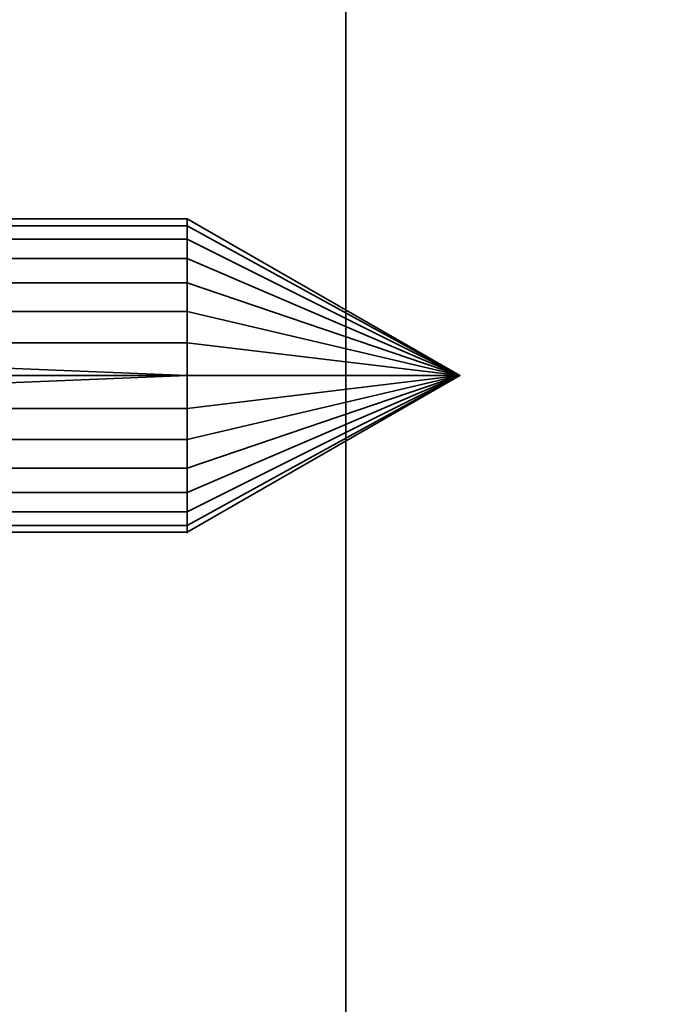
# Model space of a CAD drawing. Header units: millimetres. Extents: x -490 to 6690, y -115 to 152.
# Tile 572 of 656: x 2583 to 2591, y 23 to 35. Entities that reach past the tile are written whole.
import ezdxf

# ---------------------------------------------------------------- set-up
doc = ezdxf.new("R2010")
doc.units = ezdxf.units.MM
doc.layers.add('151', color=253, linetype='Continuous')

# ---------------------------------------------------------------- blocks, each defined once
blk = doc.blocks.new('UG_SURFACE_003')
at = {"layer": '151', "color": 252, "linetype": 'Continuous', "lineweight": 35}
for points in [[(3590, -6.2, 2202.5), (3590, 133.2, 2202.5), (2410, 133.2, 2202.5), (2410, -6.2, 2202.5)], [(2560, -6.2, 2052.5), (2560, 133.2, 2052.5), (3440, 133.2, 2052.5), (3440, -6.2, 2052.5)]]:
    blk.add_3dface(points, dxfattribs=at)
blk = doc.blocks.new('UG_SURFACE_197')
at = {"layer": '151', "color": 252, "linetype": 'Continuous', "lineweight": 35}
for points in [[(2574.75, 32.739, 1054.041), (2584.986, 32.739, 1054.041), (2584.986, 32.482, 1053.25), (2574.75, 32.482, 1053.25)], [(2574.75, 32.652, 1054.868), (2584.986, 32.652, 1054.868), (2584.986, 32.739, 1054.041), (2574.75, 32.739, 1054.041)], [(2574.75, 32.236, 1055.588), (2584.986, 32.236, 1055.588), (2584.986, 32.652, 1054.868), (2574.75, 32.652, 1054.868)], [(2584.986, 32.482, 1053.25), (2584.986, 32.739, 1054.041), (2588.45, 30.75, 1054.25)], [(2584.986, 32.739, 1054.041), (2584.986, 32.652, 1054.868), (2588.45, 30.75, 1054.25)], [(2584.986, 32.652, 1054.868), (2584.986, 32.236, 1055.588), (2588.45, 30.75, 1054.25)], [(2574.75, 32.482, 1053.25), (2584.986, 32.482, 1053.25), (2584.986, 31.926, 1052.632), (2574.75, 31.926, 1052.632)], [(2584.986, 31.926, 1052.632), (2584.986, 32.482, 1053.25), (2588.45, 30.75, 1054.25)], [(2574.75, 31.563, 1056.077), (2584.986, 31.563, 1056.077), (2584.986, 32.236, 1055.588), (2574.75, 32.236, 1055.588)], [(2584.986, 32.236, 1055.588), (2584.986, 31.563, 1056.077), (2588.45, 30.75, 1054.25)], [(2574.75, 31.926, 1052.632), (2584.986, 31.926, 1052.632), (2584.986, 31.166, 1052.294), (2574.75, 31.166, 1052.294)], [(2584.986, 31.166, 1052.294), (2584.986, 31.926, 1052.632), (2588.45, 30.75, 1054.25)], [(2574.75, 30.75, 1056.25), (2584.986, 30.75, 1056.25), (2584.986, 31.563, 1056.077), (2574.75, 31.563, 1056.077)], [(2584.986, 31.563, 1056.077), (2584.986, 30.75, 1056.25), (2588.45, 30.75, 1054.25)], [(2574.75, 30.334, 1052.294), (2574.75, 31.166, 1052.294), (2584.986, 30.75, 1052.25)], [(2574.75, 31.166, 1052.294), (2584.986, 31.166, 1052.294), (2584.986, 30.75, 1052.25)], [(2584.986, 30.75, 1052.25), (2584.986, 31.166, 1052.294), (2588.45, 30.75, 1054.25)], [(2574.75, 29.937, 1056.077), (2584.986, 29.937, 1056.077), (2584.986, 30.75, 1056.25), (2574.75, 30.75, 1056.25)], [(2584.986, 30.75, 1052.25), (2584.986, 30.334, 1052.294), (2574.75, 30.334, 1052.294)], [(2588.45, 30.75, 1054.25), (2584.986, 30.334, 1052.294), (2584.986, 30.75, 1052.25)], [(2584.986, 30.75, 1056.25), (2584.986, 29.937, 1056.077), (2588.45, 30.75, 1054.25)], [(2584.986, 29.937, 1056.077), (2584.986, 29.264, 1055.588), (2588.45, 30.75, 1054.25)], [(2584.986, 29.264, 1055.588), (2584.986, 28.848, 1054.868), (2588.45, 30.75, 1054.25)], [(2584.986, 28.848, 1054.868), (2584.986, 28.761, 1054.041), (2588.45, 30.75, 1054.25)], [(2584.986, 28.761, 1054.041), (2584.986, 29.018, 1053.25), (2588.45, 30.75, 1054.25)], [(2584.986, 29.018, 1053.25), (2584.986, 29.574, 1052.632), (2588.45, 30.75, 1054.25)], [(2584.986, 29.574, 1052.632), (2584.986, 30.334, 1052.294), (2588.45, 30.75, 1054.25)], [(2574.75, 30.334, 1052.294), (2584.986, 30.334, 1052.294), (2584.986, 29.574, 1052.632), (2574.75, 29.574, 1052.632)], [(2574.75, 29.264, 1055.588), (2584.986, 29.264, 1055.588), (2584.986, 29.937, 1056.077), (2574.75, 29.937, 1056.077)], [(2574.75, 29.574, 1052.632), (2584.986, 29.574, 1052.632), (2584.986, 29.018, 1053.25), (2574.75, 29.018, 1053.25)], [(2574.75, 28.848, 1054.868), (2584.986, 28.848, 1054.868), (2584.986, 29.264, 1055.588), (2574.75, 29.264, 1055.588)], [(2574.75, 29.018, 1053.25), (2584.986, 29.018, 1053.25), (2584.986, 28.761, 1054.041), (2574.75, 28.761, 1054.041)], [(2574.75, 28.761, 1054.041), (2584.986, 28.761, 1054.041), (2584.986, 28.848, 1054.868), (2574.75, 28.848, 1054.868)]]:
    blk.add_3dface(points, dxfattribs=at)
blk = doc.blocks.new('UG_SURFACE_201')
at = {"layer": '151', "color": 252, "linetype": 'Continuous', "lineweight": 35}
for points in [[(2574.75, 32.739, 1126.041), (2584.986, 32.739, 1126.041), (2584.986, 32.482, 1125.25), (2574.75, 32.482, 1125.25)], [(2574.75, 32.652, 1126.868), (2584.986, 32.652, 1126.868), (2584.986, 32.739, 1126.041), (2574.75, 32.739, 1126.041)], [(2574.75, 32.236, 1127.588), (2584.986, 32.236, 1127.588), (2584.986, 32.652, 1126.868), (2574.75, 32.652, 1126.868)], [(2584.986, 32.482, 1125.25), (2584.986, 32.739, 1126.041), (2588.45, 30.75, 1126.25)], [(2584.986, 32.739, 1126.041), (2584.986, 32.652, 1126.868), (2588.45, 30.75, 1126.25)], [(2584.986, 32.652, 1126.868), (2584.986, 32.236, 1127.588), (2588.45, 30.75, 1126.25)], [(2574.75, 32.482, 1125.25), (2584.986, 32.482, 1125.25), (2584.986, 31.926, 1124.632), (2574.75, 31.926, 1124.632)], [(2584.986, 31.926, 1124.632), (2584.986, 32.482, 1125.25), (2588.45, 30.75, 1126.25)], [(2574.75, 31.563, 1128.077), (2584.986, 31.563, 1128.077), (2584.986, 32.236, 1127.588), (2574.75, 32.236, 1127.588)], [(2584.986, 32.236, 1127.588), (2584.986, 31.563, 1128.077), (2588.45, 30.75, 1126.25)], [(2574.75, 31.926, 1124.632), (2584.986, 31.926, 1124.632), (2584.986, 31.166, 1124.294), (2574.75, 31.166, 1124.294)], [(2584.986, 31.166, 1124.294), (2584.986, 31.926, 1124.632), (2588.45, 30.75, 1126.25)], [(2574.75, 30.75, 1128.25), (2584.986, 30.75, 1128.25), (2584.986, 31.563, 1128.077), (2574.75, 31.563, 1128.077)], [(2584.986, 31.563, 1128.077), (2584.986, 30.75, 1128.25), (2588.45, 30.75, 1126.25)], [(2574.75, 30.334, 1124.294), (2574.75, 31.166, 1124.294), (2584.986, 30.75, 1124.25)], [(2574.75, 31.166, 1124.294), (2584.986, 31.166, 1124.294), (2584.986, 30.75, 1124.25)], [(2584.986, 30.75, 1124.25), (2584.986, 31.166, 1124.294), (2588.45, 30.75, 1126.25)], [(2574.75, 29.937, 1128.077), (2584.986, 29.937, 1128.077), (2584.986, 30.75, 1128.25), (2574.75, 30.75, 1128.25)], [(2584.986, 30.75, 1124.25), (2584.986, 30.334, 1124.294), (2574.75, 30.334, 1124.294)], [(2588.45, 30.75, 1126.25), (2584.986, 30.334, 1124.294), (2584.986, 30.75, 1124.25)], [(2584.986, 30.75, 1128.25), (2584.986, 29.937, 1128.077), (2588.45, 30.75, 1126.25)], [(2584.986, 29.937, 1128.077), (2584.986, 29.264, 1127.588), (2588.45, 30.75, 1126.25)], [(2584.986, 29.264, 1127.588), (2584.986, 28.848, 1126.868), (2588.45, 30.75, 1126.25)], [(2584.986, 28.848, 1126.868), (2584.986, 28.761, 1126.041), (2588.45, 30.75, 1126.25)], [(2584.986, 28.761, 1126.041), (2584.986, 29.018, 1125.25), (2588.45, 30.75, 1126.25)], [(2584.986, 29.018, 1125.25), (2584.986, 29.574, 1124.632), (2588.45, 30.75, 1126.25)], [(2584.986, 29.574, 1124.632), (2584.986, 30.334, 1124.294), (2588.45, 30.75, 1126.25)], [(2574.75, 30.334, 1124.294), (2584.986, 30.334, 1124.294), (2584.986, 29.574, 1124.632), (2574.75, 29.574, 1124.632)], [(2574.75, 29.264, 1127.588), (2584.986, 29.264, 1127.588), (2584.986, 29.937, 1128.077), (2574.75, 29.937, 1128.077)], [(2574.75, 29.574, 1124.632), (2584.986, 29.574, 1124.632), (2584.986, 29.018, 1125.25), (2574.75, 29.018, 1125.25)], [(2574.75, 28.848, 1126.868), (2584.986, 28.848, 1126.868), (2584.986, 29.264, 1127.588), (2574.75, 29.264, 1127.588)], [(2574.75, 29.018, 1125.25), (2584.986, 29.018, 1125.25), (2584.986, 28.761, 1126.041), (2574.75, 28.761, 1126.041)], [(2574.75, 28.761, 1126.041), (2584.986, 28.761, 1126.041), (2584.986, 28.848, 1126.868), (2574.75, 28.848, 1126.868)]]:
    blk.add_3dface(points, dxfattribs=at)
blk = doc.blocks.new('UG_SURFACE_203')
at = {"layer": '151', "color": 254, "linetype": 'Continuous', "lineweight": 35}
for points in [[(2598.69, 132.052, -7.5), (2598.75, 131.75, -7.5), (2598.75, 5, -7.5), (2587, 106, -7.5)], [(2587, 106, 2020.5), (2598.75, 5, 2008.75), (2598.75, 131.75, 2008.75), (2598.702, 132.05, 2008.798)], [(2582.5, 21, 2025), (2587, 21, 2020.5), (2587, 106, 2020.5), (2582.5, 106, 2025)], [(2582.5, 106, -7.5), (2587, 106, -7.5), (2587, 21, -7.5), (2582.5, 21, -7.5)], [(2598.75, 5, 2008.75), (2587, 106, 2020.5), (2595, 13, 2012.5)], [(2591, 13, 2016.5), (2595, 13, 2012.5), (2587, 106, 2020.5), (2587, 21, 2020.5)], [(2587, 21, -7.5), (2587, 106, -7.5), (2595, 13, -7.5), (2591, 13, -7.5)], [(2595, 13, -7.5), (2587, 106, -7.5), (2598.75, 5, -7.5)]]:
    blk.add_3dface(points, dxfattribs=at)
blk = doc.blocks.new('UG_SURFACE_205')
at = {"layer": '151', "color": 254, "linetype": 'Continuous', "lineweight": 35}
for points in [[(3425.25, -10, 2032.75), (3425.25, 136.75, 2032.75), (2574.75, 136.75, 2032.75), (2574.75, -10, 2032.75)], [(2598.75, 131.75, 2008.75), (2598.75, 5, 2008.75), (2587, 106, 2020.5)], [(2582.5, 106, 2025), (2587, 106, 2020.5), (2587, 21, 2020.5), (2582.5, 21, 2025)], [(2587, 21, 2020.5), (2587, 106, 2020.5), (2595, 13, 2012.5), (2591, 13, 2016.5)], [(2595, 13, 2012.5), (2587, 106, 2020.5), (2598.75, 5, 2008.75)]]:
    blk.add_3dface(points, dxfattribs=at)

msp = doc.modelspace()

# ---------------------------------------------------------------- linework, layer by layer
at = {"layer": '151', "linetype": 'Continuous', "lineweight": -3, "extrusion": (-1, 0, 0)}
for centre in [(-30.75, 1054.25, -2584.986), (-30.75, 1126.25, -2584.986)]:
    msp.add_circle(centre, 2, dxfattribs=at)

# ---------------------------------------------------------------- block references
at = {"layer": '151', "linetype": 'Continuous', "lineweight": -3}
for name in ['UG_SURFACE_203', 'UG_SURFACE_205', 'UG_SURFACE_003', 'UG_SURFACE_197', 'UG_SURFACE_201']:
    msp.add_blockref(name, (0, 0), dxfattribs=at)

doc.saveas('drawing.dxf')
